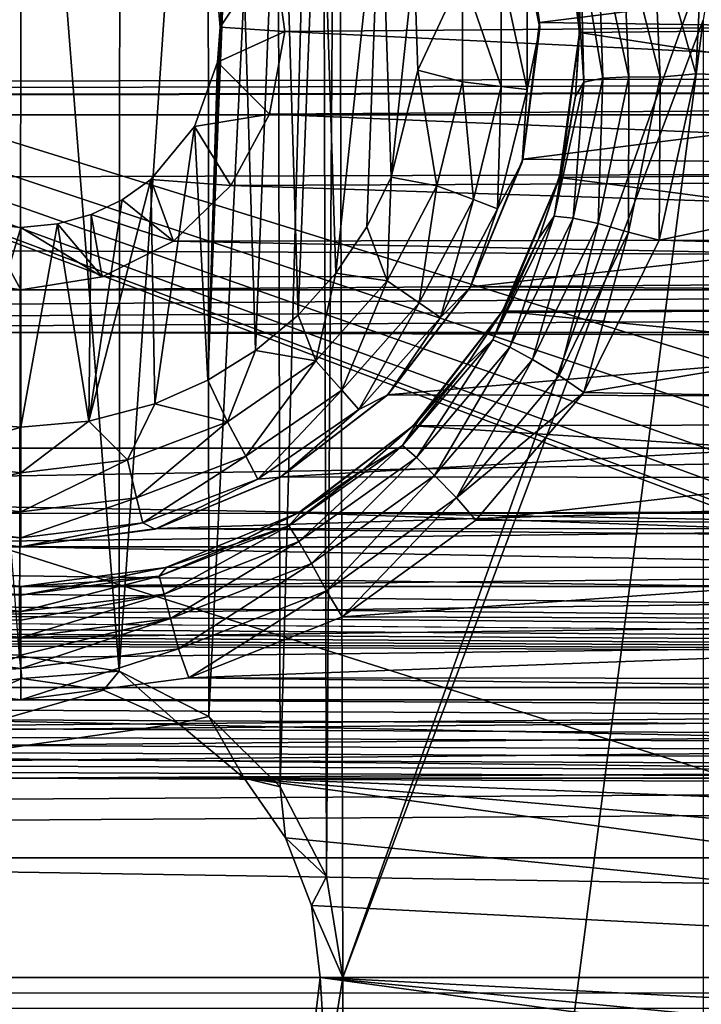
# Model space of a CAD drawing. Header units: metres. Extents: x -95 to 103, y -12 to 12.
# Tile 345 of 520: x -34.2 to -32.5, y -0.07 to 2.4. Entities that reach past the tile are written whole.
import ezdxf

# ---------------------------------------------------------------- set-up
doc = ezdxf.new("R2010")
doc.units = ezdxf.units.M
doc.layers.add('solid_P74500', color=7, linetype='CONTINUOUS')
doc.layers.add('solid_P74500_01', color=7, linetype='CONTINUOUS')

msp = doc.modelspace()

# ---------------------------------------------------------------- linework, layer by layer
at = {"layer": 'solid_P74500'}
for points in [[(-33.434315, 0.253508, -1.8), (-33.445156, 4.401396, -1.8), (-33.405056, 4.65, -1.8)], [(-33.393276, 0, -1.8), (-33.434315, 0.253508, -1.8), (-33.405056, 4.65, -1.8)], [(-33.393276, 0, -1.8), (-33.405056, 4.65, -1.8), (-32.451115, 2.647376, -1.8)], [(-33.550743, 0.477996, -1.8), (-33.55798, 4.181844, -1.8), (-33.445156, 4.401396, -1.8)], [(-33.434315, 0.253508, -1.8), (-33.550743, 0.477996, -1.8), (-33.445156, 4.401396, -1.8)], [(-33.729462, 0.654936, -1.8), (-33.731747, 4.007948, -1.8), (-33.55798, 4.181844, -1.8)], [(-33.550743, 0.477996, -1.8), (-33.729462, 0.654936, -1.8), (-33.55798, 4.181844, -1.8)], [(-33.953403, 0.767877, -1.8), (-33.950832, 3.895406, -1.8), (-33.731747, 4.007948, -1.8)], [(-33.729462, 0.654936, -1.8), (-33.953403, 0.767877, -1.8), (-33.731747, 4.007948, -1.8)], [(-34.203156, 0.806697, -1.8), (-34.442997, 3.893337, -1.8), (-34.196892, 3.855084, -1.8)], [(-33.953403, 0.767877, -1.8), (-34.196892, 3.855084, -1.8), (-33.950832, 3.895406, -1.8)], [(-33.953403, 0.767877, -1.8), (-34.203156, 0.806697, -1.8), (-34.196892, 3.855084, -1.8)], [(-8.2, 2.162539, 9.147798), (-90.699997, 2.162539, 9.147798), (-90.699997, 3.55, 8.703878)], [(-16.67, 3.05, 8.891428), (-8.2, 2.162539, 9.147798), (-90.699997, 3.55, 8.703878)], [(-21.509121, -2.955877, 0.5), (-37.956421, 3.255723, 0.5), (-37.956421, 2.251903, 0.5)], [(-22.322412, 2.252565, 0.5), (-22.112028, 2.551333, 0.5), (-37.956421, 3.255723, 0.5)], [(-22.454523, 1.91122, 0.5), (-22.322412, 2.252565, 0.5), (-37.956421, 3.255723, 0.5)], [(-22.5, 1.545012, 0.5), (-22.454523, 1.91122, 0.5), (-37.956421, 3.255723, 0.5)], [(-22.5, -1.545012, 0.5), (-22.5, 1.545012, 0.5), (-37.956421, 3.255723, 0.5)], [(-22.454512, -1.91126, 0.5), (-22.5, -1.545012, 0.5), (-37.956421, 3.255723, 0.5)], [(-22.322382, -2.252624, 0.5), (-22.454512, -1.91126, 0.5), (-37.956421, 3.255723, 0.5)], [(-22.111977, -2.551388, 0.5), (-22.322382, -2.252624, 0.5), (-37.956421, 3.255723, 0.5)], [(-21.835627, -2.790458, 0.5), (-22.111977, -2.551388, 0.5), (-37.956421, 3.255723, 0.5)], [(-21.509121, -2.955877, 0.5), (-21.835627, -2.790458, 0.5), (-37.956421, 3.255723, 0.5)], [(-33.663013, 3.223215, -13), (-33.731503, 1.497416, -13), (-33.700718, 2.382048, -13)], [(-33.663013, 3.223215, -13), (-33.611973, 1.571459, -13), (-33.731503, 1.497416, -13)], [(-33.663013, 3.223215, -13), (-33.700718, 2.382048, -13), (-33.708229, 2.469405, -13)], [(-33.663013, 3.223215, -13), (-33.550758, 3.140564, -13), (-33.611973, 1.571459, -13)], [(-33.550758, 3.140564, -13), (-33.505363, 1.660704, -13), (-33.611973, 1.571459, -13)], [(-33.550758, 3.140564, -13), (-33.451893, 3.04319, -13), (-33.505363, 1.660704, -13)], [(89.300003, 2.55, 12.237136), (-94.018356, 3.057308, 12.120349), (-94.018356, 2.100752, 12.322209)], [(-33.451893, 3.04319, -13), (-33.411118, 1.76597, -13), (-33.505363, 1.660704, -13)], [(-33.451893, 3.04319, -13), (-33.298901, 2.813346, -13), (-33.411118, 1.76597, -13)], [(-90.699997, 2.917726, 11.123708), (89.300003, 2.45, 11.235991), (-92.5, 1.797969, 11.358385)], [(-90.699997, 1.617044, 10.880484), (-13, 1.617046, 10.880494), (-13, 2.910733, 10.607904)], [(-90.699997, 1.617044, 10.880484), (-13, 2.910733, 10.607904), (-90.699997, 2.910733, 10.607904)], [(-33.298901, 2.813346, -13), (-33.333118, 1.881509, -13), (-33.411118, 1.76597, -13)], [(-33.298901, 2.813346, -13), (-33.272678, 2.00642, -13), (-33.333118, 1.881509, -13)], [(-33.298901, 2.813346, -13), (-33.214642, 2.550327, -13), (-33.272678, 2.00642, -13)], [(-30.599394, 2.391351, -11.248619), (-30.548115, 2.756503, -11.164752), (-32.84621, 2.735547, -11.169906)], [(-30.459761, 2.700557, -9.524547), (-32.900593, 2.393657, -9.606269), (-32.949402, 2.733988, -9.515004)], [(-32.944298, 2.716465, -12.7), (-32.949402, 2.733988, -9.515004), (-32.900593, 2.393657, -9.606269)], [(-32.944298, 2.716465, -12.7), (-32.900593, 2.393657, -9.606269), (-32.900002, 2.38, -12.7)], [(-32.944298, 2.716465, -12.7), (-32.900002, 2.38, -12.7), (-32.93206, 2.533956, -12.814588)], [(-30.599394, 2.391351, -11.248619), (-32.84621, 2.735547, -11.169906), (-32.80077, 2.369275, -11.25329)], [(-32.800091, 2.396032, -11.96127), (-32.80077, 2.369275, -11.25329), (-32.84621, 2.735547, -11.169906)], [(-32.800091, 2.396032, -11.96127), (-32.84621, 2.735547, -11.169906), (-32.814804, 2.58307, -11.913528)], [(-30.459761, 2.700557, -9.524547), (-30.498922, 2.360528, -9.614464), (-32.900593, 2.393657, -9.606269)], [(-33.393276, 0, -1.8), (-32.451115, 2.647376, -1.8), (-32.491016, 2.4, -1.8)], [(-32.692802, 2.628927, -12.159114), (-32.616047, 2.64741, -12.197927), (-32.598629, 2.256756, -12.280824)], [(-32.616047, 2.64741, -12.197927), (-32.500256, 2.4446, -12.258627), (-32.509251, 2.265586, -12.292971)], [(-32.598629, 2.256756, -12.280824), (-32.616047, 2.64741, -12.197927), (-32.509251, 2.265586, -12.292971)], [(-32.692802, 2.628927, -12.159114), (-32.677441, 2.258194, -12.241754), (-32.754227, 2.607949, -12.099682)], [(-32.692802, 2.628927, -12.159114), (-32.598629, 2.256756, -12.280824), (-32.677441, 2.258194, -12.241754)], [(-32.754227, 2.607949, -12.099682), (-32.741875, 2.254269, -12.181929), (-32.797775, 2.584173, -12.016713)], [(-32.677441, 2.258194, -12.241754), (-32.741875, 2.254269, -12.181929), (-32.754227, 2.607949, -12.099682)], [(-33.708229, 2.469405, -13), (-33.700718, 2.382048, -13), (-33.567863, 2.582519, -8.307863)], [(-33.700718, 2.382048, -13), (-33.538475, 2.371784, -8.370462), (-33.567863, 2.582519, -8.307863)], [(-33.567863, 2.582519, -8.307863), (-33.538475, 2.371784, -8.370462), (-29.861565, 2.402006, -8.36184)], [(-32.797775, 2.584173, -12.016713), (-32.800091, 2.396032, -11.96127), (-32.814804, 2.58307, -11.913528)], [(-32.797775, 2.584173, -12.016713), (-32.789516, 2.244179, -12.098412), (-32.800091, 2.396032, -11.96127)], [(-32.741875, 2.254269, -12.181929), (-32.789516, 2.244179, -12.098412), (-32.797775, 2.584173, -12.016713)], [(89.300003, 2.500021, 12.247444), (89.300003, 2.55, 12.237136), (-94.018356, 2.100752, 12.322209)], [(-33.214642, 2.550327, -13), (-33.205719, 2.274285, -13), (-33.272678, 2.00642, -13)], [(-33.093323, 2.514375, -12.977164), (-33.205719, 2.274285, -13), (-33.214642, 2.550327, -13)], [(-32.996624, 2.526116, -12.912048), (-32.996624, 2.233884, -12.912048), (-33.093323, 2.514375, -12.977164)], [(-32.93206, 2.533956, -12.814588), (-32.93206, 2.226044, -12.814588), (-32.996624, 2.526116, -12.912048)], [(-32.93206, 2.226044, -12.814588), (-32.996624, 2.233884, -12.912048), (-32.996624, 2.526116, -12.912048)], [(-32.900002, 2.38, -12.7), (-32.93206, 2.226044, -12.814588), (-32.93206, 2.533956, -12.814588)], [(89.300003, 2.45, 12.257548), (89.300003, 2.500021, 12.247444), (-94.018356, 2.100752, 12.322209)], [(-33.093323, 2.514375, -12.977164), (-33.093323, 2.245625, -12.977164), (-33.205719, 2.274285, -13)], [(-32.996624, 2.233884, -12.912048), (-33.093323, 2.245625, -12.977164), (-33.093323, 2.514375, -12.977164)], [(92.5, 2.45, 12.257548), (89.300003, 2.45, 12.257548), (-94.018356, 2.100752, 12.322209)], [(92.5, 1.230983, 12.439234), (92.5, 2.45, 12.257548), (-94.018356, 2.100752, 12.322209)], [(-30.884409, 2.208822, -12.303296), (-32.509251, 2.265586, -12.292971), (-32.500256, 2.4446, -12.258627)], [(-30.899839, 2.444274, -12.258692), (-30.884409, 2.208822, -12.303296), (-32.500256, 2.4446, -12.258627)], [(-33.538475, 2.371784, -8.370462), (-29.831987, 2.190957, -8.419602), (-29.861565, 2.402006, -8.36184)], [(-32.491016, -2.4, -1.8), (-33.405056, -4.65, -1.8), (-32.491016, 2.4, -1.8)], [(-33.393276, 0, -1.8), (-32.491016, 2.4, -1.8), (-33.405056, -4.65, -1.8)], [(-32.810452, 2.209238, -12.004983), (-32.80077, 2.369275, -11.25329), (-32.800091, 2.396032, -11.96127)], [(-32.789516, 2.244179, -12.098412), (-32.810452, 2.209238, -12.004983), (-32.800091, 2.396032, -11.96127)], [(-33.731503, 1.497416, -13), (-33.707512, 2.29461, -13), (-33.700718, 2.382048, -13)], [(-33.700718, 2.382048, -13), (-33.707512, 2.29461, -13), (-33.538475, 2.371784, -8.370462)], [(-33.707512, 2.29461, -13), (-33.577015, 2.164172, -8.426527), (-33.538475, 2.371784, -8.370462)], [(-33.538475, 2.371784, -8.370462), (-33.577015, 2.164172, -8.426527), (-29.831987, 2.190957, -8.419602)], [(-32.900002, 2.38, -12.7), (-32.942589, 2.051732, -9.685061), (-32.944298, 2.043535, -12.7)], [(-32.900002, 2.38, -12.7), (-32.944298, 2.043535, -12.7), (-32.93206, 2.226044, -12.814588)], [(-30.498922, 2.360528, -9.614464), (-32.942589, 2.051732, -9.685061), (-32.900593, 2.393657, -9.606269)], [(-32.900002, 2.38, -12.7), (-32.900593, 2.393657, -9.606269), (-32.942589, 2.051732, -9.685061)], [(-30.553837, 2.025086, -11.320292), (-32.80077, 2.369275, -11.25329), (-32.851048, 2.005872, -11.323713)], [(-32.845127, 2.027416, -12.042666), (-32.851048, 2.005872, -11.323713), (-32.80077, 2.369275, -11.25329)], [(-32.845127, 2.027416, -12.042666), (-32.80077, 2.369275, -11.25329), (-32.810452, 2.209238, -12.004983)], [(-30.553837, 2.025086, -11.320292), (-30.599394, 2.391351, -11.248619), (-32.80077, 2.369275, -11.25329)], [(-30.498922, 2.360528, -9.614464), (-30.450346, 2.023985, -9.690897), (-32.942589, 2.051732, -9.685061)], [(-33.707512, 2.29461, -13), (-33.765335, 2.133235, -13), (-33.577015, 2.164172, -8.426527)], [(-33.731503, 1.497416, -13), (-33.765335, 2.133235, -13), (-33.707512, 2.29461, -13)], [(-33.157639, 1.984685, -12.977164), (-33.272678, 2.00642, -13), (-33.205719, 2.274285, -13)], [(-33.093323, 2.245625, -12.977164), (-33.157639, 1.984685, -12.977164), (-33.205719, 2.274285, -13)], [(-21.509121, -2.955877, 0.5), (-37.956421, 2.251903, 0.5), (-37.956421, -2.251903, 0.5)], [(-32.741875, 2.254269, -12.181929), (-32.816269, 1.903966, -12.24896), (-32.789516, 2.244179, -12.098412)], [(-32.753593, 1.89015, -12.309177), (-32.816269, 1.903966, -12.24896), (-32.741875, 2.254269, -12.181929)], [(-32.677441, 2.258194, -12.241754), (-32.677937, 1.868499, -12.348504), (-32.753593, 1.89015, -12.309177)], [(-32.677441, 2.258194, -12.241754), (-32.753593, 1.89015, -12.309177), (-32.741875, 2.254269, -12.181929)], [(-32.677441, 2.258194, -12.241754), (-32.598629, 2.256756, -12.280824), (-32.677937, 1.868499, -12.348504)], [(-32.677937, 1.868499, -12.348504), (-32.598629, 2.256756, -12.280824), (-32.600765, 1.848754, -12.362529)], [(-30.884409, 2.208822, -12.303296), (-32.600765, 1.848754, -12.362529), (-32.509251, 2.265586, -12.292971)], [(-32.598629, 2.256756, -12.280824), (-32.509251, 2.265586, -12.292971), (-32.600765, 1.848754, -12.362529)], [(-33.066559, 1.950143, -12.912048), (-33.157639, 1.984685, -12.977164), (-33.093323, 2.245625, -12.977164)], [(-32.996624, 2.233884, -12.912048), (-33.066559, 1.950143, -12.912048), (-33.093323, 2.245625, -12.977164)], [(-33.005745, 1.92708, -12.814588), (-33.066559, 1.950143, -12.912048), (-32.996624, 2.233884, -12.912048)], [(-32.93206, 2.226044, -12.814588), (-33.005745, 1.92708, -12.814588), (-32.996624, 2.233884, -12.912048)], [(-32.944298, 2.043535, -12.7), (-33.005745, 1.92708, -12.814588), (-32.93206, 2.226044, -12.814588)], [(-32.789516, 2.244179, -12.098412), (-32.863766, 1.908708, -12.164896), (-32.810452, 2.209238, -12.004983)], [(-32.816269, 1.903966, -12.24896), (-32.863766, 1.908708, -12.164896), (-32.789516, 2.244179, -12.098412)], [(-32.863766, 1.908708, -12.164896), (-32.845127, 2.027416, -12.042666), (-32.810452, 2.209238, -12.004983)], [(-30.884409, 2.208822, -12.303296), (-30.780819, 1.798082, -12.37), (-32.600765, 1.848754, -12.362529)], [(-33.577015, 2.164172, -8.426527), (-29.739244, 2.0028, -8.466332), (-29.831987, 2.190957, -8.419602)], [(-8.2, 0.726812, 9.37156), (-90.699997, 0.726812, 9.37156), (-90.699997, 2.162539, 9.147798)], [(-8.2, 0.726812, 9.37156), (-90.699997, 2.162539, 9.147798), (-8.2, 2.162539, 9.147798)], [(-33.765335, 2.133235, -13), (-33.673595, 1.985125, -8.470494), (-33.577015, 2.164172, -8.426527)], [(-33.577015, 2.164172, -8.426527), (-33.673595, 1.985125, -8.470494), (-29.739244, 2.0028, -8.466332)], [(-33.765335, 2.133235, -13), (-33.87468, 2.000879, -13), (-33.673595, 1.985125, -8.470494)], [(-33.864315, 1.438026, -13), (-33.87468, 2.000879, -13), (-33.765335, 2.133235, -13)], [(-33.731503, 1.497416, -13), (-33.864315, 1.438026, -13), (-33.765335, 2.133235, -13)], [(92.5, 1.230983, 12.439234), (-94.018356, 2.100752, 12.322209), (-94.018356, 1.131346, 12.448697)], [(-30.450346, 2.023985, -9.690897), (-33.073563, 1.731045, -9.747486), (-32.942589, 2.051732, -9.685061)], [(-32.944298, 2.043535, -12.7), (-32.942589, 2.051732, -9.685061), (-33.073563, 1.731045, -9.747486)], [(-32.944298, 2.043535, -12.7), (-33.073563, 1.731045, -9.747486), (-33.074165, 1.73, -12.7)], [(-32.944298, 2.043535, -12.7), (-33.074165, 1.73, -12.7), (-33.005745, 1.92708, -12.814588)], [(-30.450346, 2.023985, -9.690897), (-30.317438, 1.715714, -9.750196), (-33.073563, 1.731045, -9.747486)], [(-32.902889, 1.853215, -12.075004), (-32.851048, 2.005872, -11.323713), (-32.845127, 2.027416, -12.042666)], [(-32.863766, 1.908708, -12.164896), (-32.902889, 1.853215, -12.075004), (-32.845127, 2.027416, -12.042666)], [(-30.413465, 1.68181, -11.376358), (-30.553837, 2.025086, -11.320292), (-32.851048, 2.005872, -11.323713)], [(-34.029671, 1.394617, -13), (-33.946198, 1.949256, -13), (-33.87468, 2.000879, -13)], [(-33.864315, 1.438026, -13), (-34.029671, 1.394617, -13), (-33.87468, 2.000879, -13)], [(-33.87468, 2.000879, -13), (-33.946198, 1.949256, -13), (-33.817497, 1.845929, -8.501914)], [(-33.87468, 2.000879, -13), (-33.817497, 1.845929, -8.501914), (-33.673595, 1.985125, -8.470494)], [(-33.673595, 1.985125, -8.470494), (-29.592632, 1.853611, -8.500242), (-29.739244, 2.0028, -8.466332)], [(-33.282532, 1.746719, -12.977164), (-33.333118, 1.881509, -13), (-33.272678, 2.00642, -13)], [(-33.157639, 1.984685, -12.977164), (-33.282532, 1.746719, -12.977164), (-33.272678, 2.00642, -13)], [(-30.413465, 1.68181, -11.376358), (-32.851048, 2.005872, -11.323713), (-32.993355, 1.6701, -11.378082)], [(-32.982853, 1.688223, -12.102405), (-32.993355, 1.6701, -11.378082), (-32.851048, 2.005872, -11.323713)], [(-32.982853, 1.688223, -12.102405), (-32.851048, 2.005872, -11.323713), (-32.902889, 1.853215, -12.075004)], [(-33.673595, 1.985125, -8.470494), (-33.817497, 1.845929, -8.501914), (-29.592632, 1.853611, -8.500242)], [(-33.202366, 1.691383, -12.912048), (-33.282532, 1.746719, -12.977164), (-33.157639, 1.984685, -12.977164)], [(-33.066559, 1.950143, -12.912048), (-33.202366, 1.691383, -12.912048), (-33.157639, 1.984685, -12.977164)], [(-33.148842, 1.654437, -12.814588), (-33.202366, 1.691383, -12.912048), (-33.066559, 1.950143, -12.912048)], [(-33.005745, 1.92708, -12.814588), (-33.148842, 1.654437, -12.814588), (-33.066559, 1.950143, -12.912048)], [(-34.029671, 1.394617, -13), (-34.023689, 1.912484, -13), (-33.946198, 1.949256, -13)], [(-33.946198, 1.949256, -13), (-34.023689, 1.912484, -13), (-33.817497, 1.845929, -8.501914)], [(-33.074165, 1.73, -12.7), (-33.148842, 1.654437, -12.814588), (-33.005745, 1.92708, -12.814588)], [(-34.023689, 1.912484, -13), (-34.108173, 1.889518, -13), (-33.996643, 1.756095, -8.520923)], [(-34.029671, 1.394617, -13), (-34.108173, 1.889518, -13), (-34.023689, 1.912484, -13)], [(-34.023689, 1.912484, -13), (-33.996643, 1.756095, -8.520923), (-33.817497, 1.845929, -8.501914)], [(-32.863766, 1.908708, -12.164896), (-33.018017, 1.598689, -12.214326), (-32.902889, 1.853215, -12.075004)], [(-32.974976, 1.579811, -12.298806), (-33.018017, 1.598689, -12.214326), (-32.863766, 1.908708, -12.164896)], [(-32.816269, 1.903966, -12.24896), (-32.974976, 1.579811, -12.298806), (-32.863766, 1.908708, -12.164896)], [(-32.918827, 1.549303, -12.359322), (-32.974976, 1.579811, -12.298806), (-32.816269, 1.903966, -12.24896)], [(-32.753593, 1.89015, -12.309177), (-32.918827, 1.549303, -12.359322), (-32.816269, 1.903966, -12.24896)], [(-34.291309, 1.889473, -13), (-34.4072, 1.757161, -8.520703), (-34.200001, 1.723817, -8.527512)], [(-34.345043, 1.39136, -13), (-34.291309, 1.889473, -13), (-34.200001, 1.88, -13)], [(-34.345043, 1.39136, -13), (-34.200001, 1.88, -13), (-34.200001, 1.38, -13)], [(-34.291309, 1.889473, -13), (-34.200001, 1.723817, -8.527512), (-34.200001, 1.88, -13)], [(-34.108173, 1.889518, -13), (-34.200001, 1.88, -13), (-33.996643, 1.756095, -8.520923)], [(-34.200001, 1.38, -13), (-34.200001, 1.88, -13), (-34.108173, 1.889518, -13)], [(-34.029671, 1.394617, -13), (-34.200001, 1.38, -13), (-34.108173, 1.889518, -13)], [(-34.200001, 1.88, -13), (-34.200001, 1.723817, -8.527512), (-33.996643, 1.756095, -8.520923)], [(-33.282532, 1.746719, -12.977164), (-33.411118, 1.76597, -13), (-33.333118, 1.881509, -13)], [(-32.753593, 1.89015, -12.309177), (-32.851475, 1.508794, -12.398843), (-32.918827, 1.549303, -12.359322)], [(-32.753593, 1.89015, -12.309177), (-32.677937, 1.868499, -12.348504), (-32.851475, 1.508794, -12.398843)], [(-33.817497, 1.845929, -8.501914), (-29.4072, 1.757161, -8.520703), (-29.592632, 1.853611, -8.500242)], [(-33.018017, 1.598689, -12.214326), (-32.982853, 1.688223, -12.102405), (-32.902889, 1.853215, -12.075004)], [(-32.851475, 1.508794, -12.398843), (-32.677937, 1.868499, -12.348504), (-32.789726, 1.466333, -12.413697)], [(-32.677937, 1.868499, -12.348504), (-32.600765, 1.848754, -12.362529), (-32.789726, 1.466333, -12.413697)], [(-33.817497, 1.845929, -8.501914), (-33.996643, 1.756095, -8.520923), (-29.4072, 1.757161, -8.520703)], [(-30.780819, 1.798082, -12.37), (-32.789726, 1.466333, -12.413697), (-32.600765, 1.848754, -12.362529)], [(-92.5, 1.797969, 11.358385), (-17, 0.3, 11.496086), (-90.699997, 0.3, 11.496086)], [(-92.5, 1.797969, 11.358385), (89.300003, 1.232091, 11.4338), (-17, 0.3, 11.496086)], [(-30.780819, 1.798082, -12.37), (-30.585335, 1.429255, -12.41802), (-32.789726, 1.466333, -12.413697)], [(-39.200001, 1.723817, -8.527512), (-34.200001, 1.723817, -8.527512), (-34.4072, 1.757161, -8.520703)], [(-34.200001, 1.723817, -8.527512), (-29.200001, 1.723817, -8.527512), (-29.4072, 1.757161, -8.520703)], [(-33.996643, 1.756095, -8.520923), (-34.200001, 1.723817, -8.527512), (-29.4072, 1.757161, -8.520703)], [(-33.460747, 1.545556, -12.977164), (-33.505363, 1.660704, -13), (-33.411118, 1.76597, -13)], [(-33.282532, 1.746719, -12.977164), (-33.460747, 1.545556, -12.977164), (-33.411118, 1.76597, -13)], [(-33.396152, 1.472644, -12.912048), (-33.460747, 1.545556, -12.977164), (-33.282532, 1.746719, -12.977164)], [(-33.202366, 1.691383, -12.912048), (-33.396152, 1.472644, -12.912048), (-33.282532, 1.746719, -12.977164)], [(-30.317438, 1.715714, -9.750196), (-33.281578, 1.460365, -9.791698), (-33.073563, 1.731045, -9.747486)], [(-33.074165, 1.73, -12.7), (-33.073563, 1.731045, -9.747486), (-33.281578, 1.460365, -9.791698)], [(-33.074165, 1.73, -12.7), (-33.281578, 1.460365, -9.791698), (-33.280762, 1.460761, -12.7)], [(-33.074165, 1.73, -12.7), (-33.280762, 1.460761, -12.7), (-33.148842, 1.654437, -12.814588)], [(-19.200001, 1.723817, -8.527512), (-85.675003, 1.326951, -8.597916), (-14.325, 1.327031, -8.597901)], [(-24.200001, 1.723817, -8.527512), (-85.675003, 1.326951, -8.597916), (-19.200001, 1.723817, -8.527512)], [(-29.200001, 1.723817, -8.527512), (-85.675003, 1.326951, -8.597916), (-24.200001, 1.723817, -8.527512)], [(-34.200001, 1.723817, -8.527512), (-85.675003, 1.326951, -8.597916), (-29.200001, 1.723817, -8.527512)], [(-39.200001, 1.723817, -8.527512), (-85.675003, 1.326951, -8.597916), (-34.200001, 1.723817, -8.527512)], [(-30.317438, 1.715714, -9.750196), (-30.109528, 1.451621, -9.792997), (-33.281578, 1.460365, -9.791698)], [(-33.353024, 1.423962, -12.814588), (-33.396152, 1.472644, -12.912048), (-33.202366, 1.691383, -12.912048)], [(-33.148842, 1.654437, -12.814588), (-33.353024, 1.423962, -12.814588), (-33.202366, 1.691383, -12.912048)], [(-33.083858, 1.534879, -12.124618), (-32.993355, 1.6701, -11.378082), (-32.982853, 1.688223, -12.102405)], [(-33.018017, 1.598689, -12.214326), (-33.083858, 1.534879, -12.124618), (-32.982853, 1.688223, -12.102405)], [(-30.189863, 1.390416, -11.415636), (-30.413465, 1.68181, -11.376358), (-32.993355, 1.6701, -11.378082)], [(-33.460747, 1.545556, -12.977164), (-33.611973, 1.571459, -13), (-33.505363, 1.660704, -13)], [(-33.280762, 1.460761, -12.7), (-33.353024, 1.423962, -12.814588), (-33.148842, 1.654437, -12.814588)], [(-30.189863, 1.390416, -11.415636), (-32.993355, 1.6701, -11.378082), (-33.217285, 1.38336, -11.416493)], [(-33.204075, 1.396062, -12.142079), (-33.217285, 1.38336, -11.416493), (-32.993355, 1.6701, -11.378082)], [(-33.204075, 1.396062, -12.142079), (-32.993355, 1.6701, -11.378082), (-33.083858, 1.534879, -12.124618)], [(-90.699997, 0.3, 10.995909), (-13, 0.3, 10.995909), (-13, 1.617046, 10.880494)], [(-90.699997, 1.617044, 10.880484), (-90.699997, 0.3, 10.995909), (-13, 1.617046, 10.880494)], [(-33.018017, 1.598689, -12.214326), (-33.244076, 1.334146, -12.24753), (-33.083858, 1.534879, -12.124618)], [(-33.209122, 1.303384, -12.332254), (-33.244076, 1.334146, -12.24753), (-33.018017, 1.598689, -12.214326)], [(-32.974976, 1.579811, -12.298806), (-33.209122, 1.303384, -12.332254), (-33.018017, 1.598689, -12.214326)], [(-33.163609, 1.258754, -12.392944), (-33.209122, 1.303384, -12.332254), (-32.974976, 1.579811, -12.298806)], [(-32.918827, 1.549303, -12.359322), (-33.163609, 1.258754, -12.392944), (-32.974976, 1.579811, -12.298806)], [(-33.681923, 1.392889, -12.977164), (-33.731503, 1.497416, -13), (-33.611973, 1.571459, -13)], [(-33.460747, 1.545556, -12.977164), (-33.681923, 1.392889, -12.977164), (-33.611973, 1.571459, -13)], [(-33.636654, 1.306637, -12.912048), (-33.681923, 1.392889, -12.977164), (-33.460747, 1.545556, -12.977164)], [(-33.396152, 1.472644, -12.912048), (-33.636654, 1.306637, -12.912048), (-33.460747, 1.545556, -12.977164)], [(-33.244076, 1.334146, -12.24753), (-33.204075, 1.396062, -12.142079), (-33.083858, 1.534879, -12.124618)], [(-32.918827, 1.549303, -12.359322), (-33.109077, 1.202228, -12.43258), (-33.163609, 1.258754, -12.392944)], [(-32.918827, 1.549303, -12.359322), (-32.851475, 1.508794, -12.398843), (-33.109077, 1.202228, -12.43258)], [(-33.109077, 1.202228, -12.43258), (-32.851475, 1.508794, -12.398843), (-32.789726, 1.466333, -12.413697)], [(-33.681923, 1.392889, -12.977164), (-33.864315, 1.438026, -13), (-33.731503, 1.497416, -13)], [(-33.60643, 1.249048, -12.814588), (-33.636654, 1.306637, -12.912048), (-33.396152, 1.472644, -12.912048)], [(-33.353024, 1.423962, -12.814588), (-33.60643, 1.249048, -12.814588), (-33.396152, 1.472644, -12.912048)], [(-33.280762, 1.460761, -12.7), (-33.549072, 1.254951, -9.820137), (-33.549999, 1.254167, -12.7)], [(-33.280762, 1.460761, -12.7), (-33.549999, 1.254167, -12.7), (-33.353024, 1.423962, -12.814588)], [(-33.280762, 1.460761, -12.7), (-33.281578, 1.460365, -9.791698), (-33.549072, 1.254951, -9.820137)], [(-30.109528, 1.451621, -9.792997), (-33.549072, 1.254951, -9.820137), (-33.281578, 1.460365, -9.791698)], [(-33.109077, 1.202228, -12.43258), (-32.789726, 1.466333, -12.413697), (-33.060299, 1.146616, -12.4473)], [(-30.585335, 1.429255, -12.41802), (-33.060299, 1.146616, -12.4473), (-32.789726, 1.466333, -12.413697)], [(-33.933208, 1.297589, -12.977164), (-34.029671, 1.394617, -13), (-33.864315, 1.438026, -13)], [(-33.681923, 1.392889, -12.977164), (-33.933208, 1.297589, -12.977164), (-33.864315, 1.438026, -13)], [(-30.109528, 1.451621, -9.792997), (-29.843706, 1.250829, -9.820663), (-33.549072, 1.254951, -9.820137)], [(-33.549999, 1.254167, -12.7), (-33.60643, 1.249048, -12.814588), (-33.353024, 1.423962, -12.814588)], [(-30.585335, 1.429255, -12.41802), (-30.314951, 1.123883, -12.449373), (-33.060299, 1.146616, -12.4473)], [(-34.466789, 1.297589, -12.977164), (-34.345043, 1.39136, -13), (-34.200001, 1.38, -13)], [(-34.200001, 1.265195, -12.977164), (-34.200001, 1.38, -13), (-34.029671, 1.394617, -13)], [(-33.933208, 1.297589, -12.977164), (-34.200001, 1.265195, -12.977164), (-34.029671, 1.394617, -13)], [(-33.909897, 1.203009, -12.912048), (-33.933208, 1.297589, -12.977164), (-33.681923, 1.392889, -12.977164)], [(-33.636654, 1.306637, -12.912048), (-33.909897, 1.203009, -12.912048), (-33.681923, 1.392889, -12.977164)], [(-29.901657, 1.168839, -11.440447), (-33.217285, 1.38336, -11.416493), (-33.504288, 1.165409, -11.440796)], [(-33.494488, 1.170764, -12.165951), (-33.504288, 1.165409, -11.440796), (-33.217285, 1.38336, -11.416493)], [(-33.494488, 1.170764, -12.165951), (-33.217285, 1.38336, -11.416493), (-33.341702, 1.27396, -12.155999)], [(-33.341702, 1.27396, -12.155999), (-33.217285, 1.38336, -11.416493), (-33.204075, 1.396062, -12.142079)], [(-33.244076, 1.334146, -12.24753), (-33.341702, 1.27396, -12.155999), (-33.204075, 1.396062, -12.142079)], [(-29.901657, 1.168839, -11.440447), (-30.189863, 1.390416, -11.415636), (-33.217285, 1.38336, -11.416493)], [(-34.466789, 1.297589, -12.977164), (-34.200001, 1.38, -13), (-34.200001, 1.265195, -12.977164)], [(-33.244076, 1.334146, -12.24753), (-33.528473, 1.132365, -12.267332), (-33.341702, 1.27396, -12.155999)], [(-33.504086, 1.092943, -12.352169), (-33.528473, 1.132365, -12.267332), (-33.244076, 1.334146, -12.24753)], [(-33.209122, 1.303384, -12.332254), (-33.504086, 1.092943, -12.352169), (-33.244076, 1.334146, -12.24753)], [(-85, 0.5, -8.68562), (-14.325, 1.327031, -8.597901), (-85.675003, 1.326951, -8.597916)], [(-85, 0.5, -8.68562), (-15, 0.5, -8.68562), (-14.325, 1.327031, -8.597901)], [(-34.490101, 1.203009, -12.912048), (-34.466789, 1.297589, -12.977164), (-34.200001, 1.265195, -12.977164)], [(-34.200001, 1.167785, -12.912048), (-34.200001, 1.265195, -12.977164), (-33.933208, 1.297589, -12.977164)], [(-33.909897, 1.203009, -12.912048), (-34.200001, 1.167785, -12.912048), (-33.933208, 1.297589, -12.977164)], [(-33.894333, 1.139861, -12.814588), (-33.909897, 1.203009, -12.912048), (-33.636654, 1.306637, -12.912048)], [(-33.60643, 1.249048, -12.814588), (-33.894333, 1.139861, -12.814588), (-33.636654, 1.306637, -12.912048)], [(-33.472229, 1.037824, -12.412939), (-33.504086, 1.092943, -12.352169), (-33.209122, 1.303384, -12.332254)], [(-33.163609, 1.258754, -12.392944), (-33.472229, 1.037824, -12.412939), (-33.209122, 1.303384, -12.332254)], [(-34.490101, 1.203009, -12.912048), (-34.200001, 1.265195, -12.977164), (-34.200001, 1.167785, -12.912048)], [(-33.528473, 1.132365, -12.267332), (-33.494488, 1.170764, -12.165951), (-33.341702, 1.27396, -12.155999)], [(-33.163609, 1.258754, -12.392944), (-33.433994, 0.96925, -12.452627), (-33.472229, 1.037824, -12.412939)], [(-33.163609, 1.258754, -12.392944), (-33.109077, 1.202228, -12.43258), (-33.433994, 0.96925, -12.452627)], [(-33.863537, 1.124296, -12.7), (-33.894333, 1.139861, -12.814588), (-33.60643, 1.249048, -12.814588)], [(-33.549999, 1.254167, -12.7), (-33.859554, 1.125687, -9.835793), (-33.863537, 1.124296, -12.7)], [(-33.549999, 1.254167, -12.7), (-33.863537, 1.124296, -12.7), (-33.60643, 1.249048, -12.814588)], [(-29.843706, 1.250829, -9.820663), (-33.859554, 1.125687, -9.835793), (-33.549072, 1.254951, -9.820137)], [(-33.549999, 1.254167, -12.7), (-33.549072, 1.254951, -9.820137), (-33.859554, 1.125687, -9.835793)], [(-29.843706, 1.250829, -9.820663), (-29.536234, 1.124511, -9.835928), (-33.859554, 1.125687, -9.835793)], [(92.5, 1.230983, 12.439234), (-94.018356, 0.077512, 12.49976), (-94.018356, 0, 12.5)], [(89.300003, 0, 12.5), (92.5, 1.230983, 12.439234), (-94.018356, 0, 12.5)], [(92.5, 1.230983, 12.439234), (-94.018356, 0.155021, 12.499039), (-94.018356, 0.077512, 12.49976)], [(92.5, 1.230983, 12.439234), (-94.018356, 1.131346, 12.448697), (-94.018356, 0.155021, 12.499039)], [(-34.490101, 1.203009, -12.912048), (-34.200001, 1.167785, -12.912048), (-34.505669, 1.139861, -12.814588)], [(-34.200001, 1.102746, -12.814588), (-34.200001, 1.167785, -12.912048), (-33.909897, 1.203009, -12.912048)], [(-33.894333, 1.139861, -12.814588), (-34.200001, 1.102746, -12.814588), (-33.909897, 1.203009, -12.912048)], [(-33.433994, 0.96925, -12.452627), (-33.109077, 1.202228, -12.43258), (-33.395267, 0.904334, -12.467244)], [(-33.109077, 1.202228, -12.43258), (-33.060299, 1.146616, -12.4473), (-33.395267, 0.904334, -12.467244)], [(-34.505669, 1.139861, -12.814588), (-34.200001, 1.167785, -12.912048), (-34.200001, 1.102746, -12.814588)], [(-29.566916, 1.029274, -11.453846), (-33.504288, 1.165409, -11.440796), (-33.836571, 1.028294, -11.453935)], [(-33.834366, 1.028589, -12.177907), (-33.836571, 1.028294, -11.453935), (-33.504288, 1.165409, -11.440796)], [(-33.834366, 1.028589, -12.177907), (-33.504288, 1.165409, -11.440796), (-33.659695, 1.088462, -12.172873)], [(-33.659695, 1.088462, -12.172873), (-33.504288, 1.165409, -11.440796), (-33.494488, 1.170764, -12.165951)], [(-33.528473, 1.132365, -12.267332), (-33.659695, 1.088462, -12.172873), (-33.494488, 1.170764, -12.165951)], [(-29.566916, 1.029274, -11.453846), (-29.901657, 1.168839, -11.440447), (-33.504288, 1.165409, -11.440796)], [(-34.505669, 1.139861, -12.814588), (-34.200001, 1.102746, -12.814588), (-34.536465, 1.124296, -12.7)], [(-34.200001, 1.08, -12.7), (-34.200001, 1.102746, -12.814588), (-33.894333, 1.139861, -12.814588)], [(-33.863537, 1.124296, -12.7), (-34.200001, 1.08, -12.7), (-33.894333, 1.139861, -12.814588)], [(-30.314951, 1.123883, -12.449373), (-33.395267, 0.904334, -12.467244), (-33.060299, 1.146616, -12.4473)], [(-34.200001, 1.08, -9.840915), (-39.200001, 1.08, -9.840915), (-38.859554, 1.125687, -9.835793)], [(-34.536236, 1.124511, -9.835928), (-34.200001, 1.08, -9.840915), (-38.859554, 1.125687, -9.835793)], [(-34.536465, 1.124296, -12.7), (-34.200001, 1.08, -12.7), (-34.536236, 1.124511, -9.835928)], [(-34.536465, 1.124296, -12.7), (-34.200001, 1.102746, -12.814588), (-34.200001, 1.08, -12.7)], [(-34.200001, 1.08, -12.7), (-34.200001, 1.08, -9.840915), (-34.536236, 1.124511, -9.835928)], [(-29.200001, 1.08, -9.840915), (-34.200001, 1.08, -9.840915), (-33.859554, 1.125687, -9.835793)], [(-33.863537, 1.124296, -12.7), (-33.859554, 1.125687, -9.835793), (-34.200001, 1.08, -9.840915)], [(-33.863537, 1.124296, -12.7), (-34.200001, 1.08, -9.840915), (-34.200001, 1.08, -12.7)], [(-29.536234, 1.124511, -9.835928), (-29.200001, 1.08, -9.840915), (-33.859554, 1.125687, -9.835793)], [(-33.528473, 1.132365, -12.267332), (-33.8536, 1.006104, -12.277341), (-33.659695, 1.088462, -12.172873)], [(-33.841125, 0.961529, -12.362223), (-33.8536, 1.006104, -12.277341), (-33.528473, 1.132365, -12.267332)], [(-33.504086, 1.092943, -12.352169), (-33.841125, 0.961529, -12.362223), (-33.528473, 1.132365, -12.267332)], [(-30.314951, 1.123883, -12.449373), (-29.983881, 0.893148, -12.468051), (-33.395267, 0.904334, -12.467244)], [(-33.8536, 1.006104, -12.277341), (-33.834366, 1.028589, -12.177907), (-33.659695, 1.088462, -12.172873)], [(-33.824768, 0.900027, -12.423026), (-33.841125, 0.961529, -12.362223), (-33.504086, 1.092943, -12.352169)], [(-33.472229, 1.037824, -12.412939), (-33.824768, 0.900027, -12.423026), (-33.504086, 1.092943, -12.352169)], [(-18, 0, -9.9), (-87, 0, -9.9), (-84.199997, 1.08, -9.840915)], [(-16.5, 0.749966, -9.871553), (-84.199997, 1.08, -9.840915), (-79.199997, 1.08, -9.840915)], [(-18, 0.37527, -9.892885), (-18, 0, -9.9), (-84.199997, 1.08, -9.840915)], [(-18, 0.75, -9.871551), (-18, 0.37527, -9.892885), (-84.199997, 1.08, -9.840915)], [(-16.5, 0.749966, -9.871553), (-18, 0.75, -9.871551), (-84.199997, 1.08, -9.840915)], [(-16.5, 0.749966, -9.871553), (-79.199997, 1.08, -9.840915), (-74.199997, 1.08, -9.840915)], [(-16.5, 0.749966, -9.871553), (-74.199997, 1.08, -9.840915), (-69.199997, 1.08, -9.840915)], [(-16.5, 0.749966, -9.871553), (-69.199997, 1.08, -9.840915), (-64.199997, 1.08, -9.840915)], [(-16.5, 0.749966, -9.871553), (-64.199997, 1.08, -9.840915), (-59.200001, 1.08, -9.840915)], [(-16.5, 0.749966, -9.871553), (-59.200001, 1.08, -9.840915), (-54.200001, 1.08, -9.840915)], [(-16.5, 0.749966, -9.871553), (-54.200001, 1.08, -9.840915), (-49.200001, 1.08, -9.840915)], [(-16.5, 0.749966, -9.871553), (-49.200001, 1.08, -9.840915), (-44.200001, 1.08, -9.840915)], [(-16.5, 0.749966, -9.871553), (-44.200001, 1.08, -9.840915), (-39.200001, 1.08, -9.840915)], [(-16.5, 0.749966, -9.871553), (-39.200001, 1.08, -9.840915), (-34.200001, 1.08, -9.840915)], [(-16.5, 0.749966, -9.871553), (-34.200001, 1.08, -9.840915), (-29.200001, 1.08, -9.840915)], [(-33.472229, 1.037824, -12.412939), (-33.805088, 0.824025, -12.462735), (-33.824768, 0.900027, -12.423026)], [(-33.472229, 1.037824, -12.412939), (-33.433994, 0.96925, -12.452627), (-33.805088, 0.824025, -12.462735)], [(-34.200001, 0.98, -11.458167), (-34.566917, 1.029274, -11.453846), (-39.200001, 0.98, -11.458167)], [(-34.384136, 0.992162, -12.180656), (-34.566917, 1.029274, -11.453846), (-34.200001, 0.98, -11.458167)], [(-29.566916, 1.029274, -11.453846), (-33.836571, 1.028294, -11.453935), (-34.200001, 0.98, -11.458167)], [(-29.200001, 0.98, -11.458167), (-29.566916, 1.029274, -11.453846), (-34.200001, 0.98, -11.458167)], [(-34.200001, 0.98, -12.181037), (-34.200001, 0.98, -11.458167), (-33.836571, 1.028294, -11.453935)], [(-34.015514, 0.992209, -12.18065), (-34.200001, 0.98, -12.181037), (-33.836571, 1.028294, -11.453935)], [(-34.015514, 0.992209, -12.18065), (-33.836571, 1.028294, -11.453935), (-33.834366, 1.028589, -12.177907)], [(-33.8536, 1.006104, -12.277341), (-34.015514, 0.992209, -12.18065), (-33.834366, 1.028589, -12.177907)], [(-34.546219, 1.006076, -12.277313), (-34.200001, 0.958736, -12.291951), (-34.558678, 0.961522, -12.362175)], [(-34.546219, 1.006076, -12.277313), (-34.384136, 0.992162, -12.180656), (-34.200001, 0.98, -12.181037)], [(-34.546219, 1.006076, -12.277313), (-34.200001, 0.98, -12.181037), (-34.200001, 0.958736, -12.291951)], [(-34.200001, 0.98, -12.181037), (-34.384136, 0.992162, -12.180656), (-34.200001, 0.98, -11.458167)], [(-33.8536, 1.006104, -12.277341), (-34.200001, 0.917587, -12.364206), (-34.200001, 0.958736, -12.291951)], [(-33.841125, 0.961529, -12.362223), (-34.200001, 0.917587, -12.364206), (-33.8536, 1.006104, -12.277341)], [(-33.8536, 1.006104, -12.277341), (-34.200001, 0.958736, -12.291951), (-34.015514, 0.992209, -12.18065)], [(-34.015514, 0.992209, -12.18065), (-34.200001, 0.958736, -12.291951), (-34.200001, 0.98, -12.181037)], [(-34.200001, 0.98, -11.458167), (-39.200001, 0.98, -11.458167), (-92.5, 0.112291, -11.499452)], [(-29.200001, 0.98, -11.458167), (-34.200001, 0.98, -11.458167), (-92.5, 0.112291, -11.499452)], [(-24.200001, 0.98, -11.458167), (-29.200001, 0.98, -11.458167), (-92.5, 0.112291, -11.499452)], [(-19.200001, 0.98, -11.458167), (-24.200001, 0.98, -11.458167), (-92.5, 0.112291, -11.499452)], [(-33.805088, 0.824025, -12.462735), (-33.433994, 0.96925, -12.452627), (-33.779194, 0.751536, -12.477387)], [(-33.433994, 0.96925, -12.452627), (-33.395267, 0.904334, -12.467244), (-33.779194, 0.751536, -12.477387)], [(-34.558678, 0.961522, -12.362175), (-34.200001, 0.917587, -12.364206), (-34.57502, 0.900041, -12.42298)], [(-34.200001, 0.958736, -12.291951), (-34.200001, 0.917587, -12.364206), (-34.558678, 0.961522, -12.362175)], [(-33.841125, 0.961529, -12.362223), (-34.200001, 0.852716, -12.426329), (-34.200001, 0.895937, -12.389292)], [(-33.824768, 0.900027, -12.423026), (-34.200001, 0.852716, -12.426329), (-33.841125, 0.961529, -12.362223)], [(-33.841125, 0.961529, -12.362223), (-34.200001, 0.895937, -12.389292), (-34.200001, 0.917587, -12.364206)], [(-34.200001, 0.917587, -12.364206), (-34.200001, 0.895937, -12.389292), (-34.57502, 0.900041, -12.42298)], [(-34.57502, 0.900041, -12.42298), (-34.200001, 0.852716, -12.426329), (-34.594681, 0.824065, -12.4627)], [(-34.200001, 0.895937, -12.389292), (-34.200001, 0.852716, -12.426329), (-34.57502, 0.900041, -12.42298)], [(-33.824768, 0.900027, -12.423026), (-34.200001, 0.774566, -12.465739), (-34.200001, 0.808187, -12.452267)], [(-33.824768, 0.900027, -12.423026), (-33.805088, 0.824025, -12.462735), (-34.200001, 0.774566, -12.465739)], [(-33.824768, 0.900027, -12.423026), (-34.200001, 0.808187, -12.452267), (-34.200001, 0.852716, -12.426329)], [(-29.983881, 0.893148, -12.468051), (-33.779194, 0.751536, -12.477387), (-33.395267, 0.904334, -12.467244)], [(-29.983881, 0.893148, -12.468051), (-29.607763, 0.747919, -12.477605), (-33.779194, 0.751536, -12.477387)], [(-34.200001, 0.852716, -12.426329), (-34.200001, 0.808187, -12.452267), (-34.594681, 0.824065, -12.4627)], [(-34.594681, 0.824065, -12.4627), (-34.200001, 0.774566, -12.465739), (-34.607765, 0.747919, -12.477605)], [(-34.200001, 0.808187, -12.452267), (-34.200001, 0.774566, -12.465739), (-34.594681, 0.824065, -12.4627)], [(-33.805088, 0.824025, -12.462735), (-33.779194, 0.751536, -12.477387), (-34.200001, 0.69672, -12.480568)], [(-33.805088, 0.824025, -12.462735), (-34.200001, 0.69672, -12.480568), (-34.200001, 0.774566, -12.465739)], [(-34.197517, 0.749975, -8.3), (-34.402332, 0.722157, -8.3), (-34.203156, 0.806697, -1.8)], [(-34.197517, 0.749975, -8.3), (-34.203156, 0.806697, -1.8), (-33.953403, 0.767877, -1.8)], [(-34.200001, 0.774566, -12.465739), (-34.200001, 0.69672, -12.480568), (-34.607765, 0.747919, -12.477605)], [(-33.992512, 0.720526, -8.3), (-34.197517, 0.749975, -8.3), (-33.953403, 0.767877, -1.8)], [(-33.805244, 0.636955, -8.3), (-33.992512, 0.720526, -8.3), (-33.953403, 0.767877, -1.8)], [(-33.805244, 0.636955, -8.3), (-33.953403, 0.767877, -1.8), (-33.729462, 0.654936, -1.8)], [(-34.200001, 0.69672, -12.480568), (-39.200001, 0.69672, -12.480568), (-38.779194, 0.751536, -12.477387)], [(-34.607765, 0.747919, -12.477605), (-34.200001, 0.69672, -12.480568), (-38.779194, 0.751536, -12.477387)], [(-34.197517, 0.749975, -8.3), (-34.759018, 0.5, -8.3), (-34.402332, 0.722157, -8.3)], [(-33.992512, 0.720526, -8.3), (-34.759018, 0.5, -8.3), (-34.197517, 0.749975, -8.3)], [(-29.200001, 0.69672, -12.480568), (-34.200001, 0.69672, -12.480568), (-33.779194, 0.751536, -12.477387)], [(-29.607763, 0.747919, -12.477605), (-29.200001, 0.69672, -12.480568), (-33.779194, 0.751536, -12.477387)], [(-8.2, -0.726812, 9.37156), (-90.699997, -0.726812, 9.37156), (-90.699997, 0.726812, 9.37156)], [(-8.2, -0.726812, 9.37156), (-90.699997, 0.726812, 9.37156), (-8.2, 0.726812, 9.37156)], [(-33.805244, 0.636955, -8.3), (-34.759018, 0.5, -8.3), (-33.992512, 0.720526, -8.3)], [(-84.200005, 0.69672, -12.480568), (92.5, 0, -12.5), (-94.018356, 0, -12.5)], [(-79.200005, 0.69672, -12.480568), (92.5, 0, -12.5), (-84.200005, 0.69672, -12.480568)], [(-74.200005, 0.69672, -12.480568), (92.5, 0, -12.5), (-79.200005, 0.69672, -12.480568)], [(-69.200005, 0.69672, -12.480568), (92.5, 0, -12.5), (-74.200005, 0.69672, -12.480568)], [(-64.200005, 0.69672, -12.480568), (92.5, 0, -12.5), (-69.200005, 0.69672, -12.480568)], [(-59.200001, 0.69672, -12.480568), (92.5, 0, -12.5), (-64.200005, 0.69672, -12.480568)], [(-54.200001, 0.69672, -12.480568), (92.5, 0, -12.5), (-59.200001, 0.69672, -12.480568)], [(-49.200001, 0.69672, -12.480568), (92.5, 0, -12.5), (-54.200001, 0.69672, -12.480568)], [(-44.200001, 0.69672, -12.480568), (92.5, 0, -12.5), (-49.200001, 0.69672, -12.480568)], [(-39.200001, 0.69672, -12.480568), (92.5, 0, -12.5), (-44.200001, 0.69672, -12.480568)], [(-34.200001, 0.69672, -12.480568), (92.5, 0, -12.5), (-39.200001, 0.69672, -12.480568)], [(-29.200001, 0.69672, -12.480568), (92.5, 0, -12.5), (-34.200001, 0.69672, -12.480568)], [(-33.805244, 0.636955, -8.3), (-33.729462, 0.654936, -1.8), (-33.640984, 0.5, -8.3)], [(-33.640984, 0.5, -8.3), (-33.729462, 0.654936, -1.8), (-33.550743, 0.477996, -1.8)], [(-33.805244, 0.636955, -8.3), (-33.640984, 0.5, -8.3), (-34.759018, 0.5, -8.3)], [(-15, 0.5, -8.3), (-15, 0.5, -8.68562), (-85, 0.5, -8.68562)], [(-16.440983, 0.5, -8.3), (-85, 0.5, -8.68562), (-17.559017, 0.5, -8.3)], [(-18.640984, 0.5, -8.3), (-17.559017, 0.5, -8.3), (-85, 0.5, -8.68562)], [(-15, 0.5, -8.3), (-85, 0.5, -8.68562), (-16.440983, 0.5, -8.3)], [(-19.759018, 0.5, -8.3), (-18.640984, 0.5, -8.3), (-85, 0.5, -8.68562)], [(-23.640984, 0.5, -8.3), (-19.759018, 0.5, -8.3), (-85, 0.5, -8.68562)], [(-24.759018, 0.5, -8.3), (-23.640984, 0.5, -8.3), (-85, 0.5, -8.68562)], [(-28.640984, 0.5, -8.3), (-24.759018, 0.5, -8.3), (-85, 0.5, -8.68562)], [(-29.759018, 0.5, -8.3), (-28.640984, 0.5, -8.3), (-85, 0.5, -8.68562)], [(-33.640984, 0.5, -8.3), (-29.759018, 0.5, -8.3), (-85, 0.5, -8.68562)], [(-34.759018, 0.5, -8.3), (-33.640984, 0.5, -8.3), (-85, 0.5, -8.68562)], [(-33.537022, 0.35065, -8.3), (-33.640984, 0.5, -8.3), (-33.550743, 0.477996, -1.8)], [(-29.86298, 0.35065, -8.3), (-29.759018, 0.5, -8.3), (-33.640984, 0.5, -8.3)], [(-29.950001, 0, -8.3), (-33.640984, 0.5, -8.3), (-33.537022, 0.35065, -8.3)], [(-29.927923, 0.180628, -8.3), (-29.86298, 0.35065, -8.3), (-33.640984, 0.5, -8.3)], [(-29.950001, 0, -8.3), (-29.927923, 0.180628, -8.3), (-33.640984, 0.5, -8.3)], [(-33.537022, 0.35065, -8.3), (-33.550743, 0.477996, -1.8), (-33.434315, 0.253508, -1.8)], [(-33.472076, 0.180628, -8.3), (-33.537022, 0.35065, -8.3), (-33.434315, 0.253508, -1.8)], [(-29.950001, 0, -8.3), (-33.537022, 0.35065, -8.3), (-33.472076, 0.180628, -8.3)], [(-90.699997, 0.3, 11.396052), (-90.699997, 0.3, 11.496086), (-17, 0.3, 11.496086)], [(-90.699997, 0.3, 10.995909), (-17, 0.3, 11.496086), (-13, 0.3, 10.995909)], [(-90.699997, 0.3, 10.995909), (-90.699997, 0.3, 11.396052), (-17, 0.3, 11.496086)], [(-33.472076, 0.180628, -8.3), (-33.434315, 0.253508, -1.8), (-33.393276, 0, -1.8)], [(-33.450001, 0, -8.3), (-33.472076, 0.180628, -8.3), (-33.393276, 0, -1.8)], [(-29.950001, 0, -8.3), (-33.472076, 0.180628, -8.3), (-33.450001, 0, -8.3)], [(-94.018356, -1.947775, 12.347315), (89.300003, 0, 12.5), (-94.018356, 0, 12.5)], [(-19.199999, -0.69672, -12.480568), (-94.018356, -0.077512, -12.49976), (-94.018356, 0, -12.5)], [(-90.699997, -0.056146, -11.499863), (92.5, 0, -11.5), (-90.699997, 0, -11.5)], [(-90.699997, -0.112291, -11.499452), (92.5, 0, -11.5), (-90.699997, -0.056146, -11.499863)], [(-84.199997, -0.98, -11.458167), (92.5, 0, -11.5), (-90.699997, -0.112291, -11.499452)], [(-18, 0, -9.9), (-18, -0.37527, -9.892885), (-87, 0, -9.9)], [(-79.199997, -0.98, -11.458167), (92.5, 0, -11.5), (-84.199997, -0.98, -11.458167)], [(-74.199997, -0.98, -11.458167), (92.5, 0, -11.5), (-79.199997, -0.98, -11.458167)], [(-69.199997, -0.98, -11.458167), (92.5, 0, -11.5), (-74.199997, -0.98, -11.458167)], [(-64.199997, -0.98, -11.458167), (92.5, 0, -11.5), (-69.199997, -0.98, -11.458167)], [(-59.200001, -0.98, -11.458167), (92.5, 0, -11.5), (-64.199997, -0.98, -11.458167)], [(-54.200001, -0.98, -11.458167), (92.5, 0, -11.5), (-59.200001, -0.98, -11.458167)], [(-49.200001, -0.98, -11.458167), (92.5, 0, -11.5), (-54.200001, -0.98, -11.458167)], [(-44.200001, -0.98, -11.458167), (92.5, 0, -11.5), (-49.200001, -0.98, -11.458167)], [(-39.200001, -0.98, -11.458167), (92.5, 0, -11.5), (-44.200001, -0.98, -11.458167)], [(-34.200001, -0.98, -11.458167), (92.5, 0, -11.5), (-39.200001, -0.98, -11.458167)], [(-29.200001, -0.98, -11.458167), (92.5, 0, -11.5), (-34.200001, -0.98, -11.458167)], [(-33.472076, -0.180628, -8.3), (-33.450001, 0, -8.3), (-33.433968, -0.252288, -1.8)], [(-33.472076, -0.180628, -8.3), (-29.759018, -0.5, -8.3), (-33.450001, 0, -8.3)], [(-33.450001, 0, -8.3), (-33.393276, 0, -1.8), (-33.433968, -0.252288, -1.8)], [(-29.86298, -0.35065, -8.3), (-33.450001, 0, -8.3), (-29.759018, -0.5, -8.3)], [(-29.927923, -0.180628, -8.3), (-29.950001, 0, -8.3), (-33.450001, 0, -8.3)], [(-29.86298, -0.35065, -8.3), (-29.927923, -0.180628, -8.3), (-33.450001, 0, -8.3)], [(-33.433968, -0.252288, -1.8), (-33.393276, 0, -1.8), (-33.405056, -4.65, -1.8)], [(-34.200001, -1.08, -9.840915), (-39.200001, -1.08, -9.840915), (-87, 0, -9.9)], [(-29.200001, -1.08, -9.840915), (-34.200001, -1.08, -9.840915), (-87, 0, -9.9)], [(-24.200001, -1.08, -9.840915), (-29.200001, -1.08, -9.840915), (-87, 0, -9.9)], [(-19.200001, -1.08, -9.840915), (-24.200001, -1.08, -9.840915), (-87, 0, -9.9)], [(-18, -0.75, -9.87155), (-19.200001, -1.08, -9.840915), (-87, 0, -9.9)], [(-18, -0.37527, -9.892885), (-18, -0.75, -9.87155), (-87, 0, -9.9)]]:
    msp.add_3dface(points, dxfattribs=at)
at = {"layer": 'solid_P74500_01'}
for points in [[(-92.5, 1.797969, 11.358385), (89.300003, 2.45, 11.235991), (89.300003, 1.232091, 11.4338)], [(-92.5, 0.112291, -11.499452), (-90.699997, 0.112291, -11.499452), (92.5, 1.76526, -11.363467)], [(-19.200001, 0.98, -11.458167), (-92.5, 0.112291, -11.499452), (92.5, 1.76526, -11.363467)], [(-90.699997, 0, -11.5), (92.5, 0, -11.5), (92.5, 1.76526, -11.363467)], [(-90.699997, 0.056146, -11.499863), (-90.699997, 0, -11.5), (92.5, 1.76526, -11.363467)], [(-90.699997, 0.112291, -11.499452), (-90.699997, 0.056146, -11.499863), (92.5, 1.76526, -11.363467)], [(-19.199999, -0.69672, -12.480568), (-94.018356, 0, -12.5), (92.5, 0, -12.5)], [(-94.018356, -1.947775, 12.347315), (89.300003, -1.230984, 12.43924), (89.300003, 0, 12.5)]]:
    msp.add_3dface(points, dxfattribs=at)

doc.saveas('drawing.dxf')
